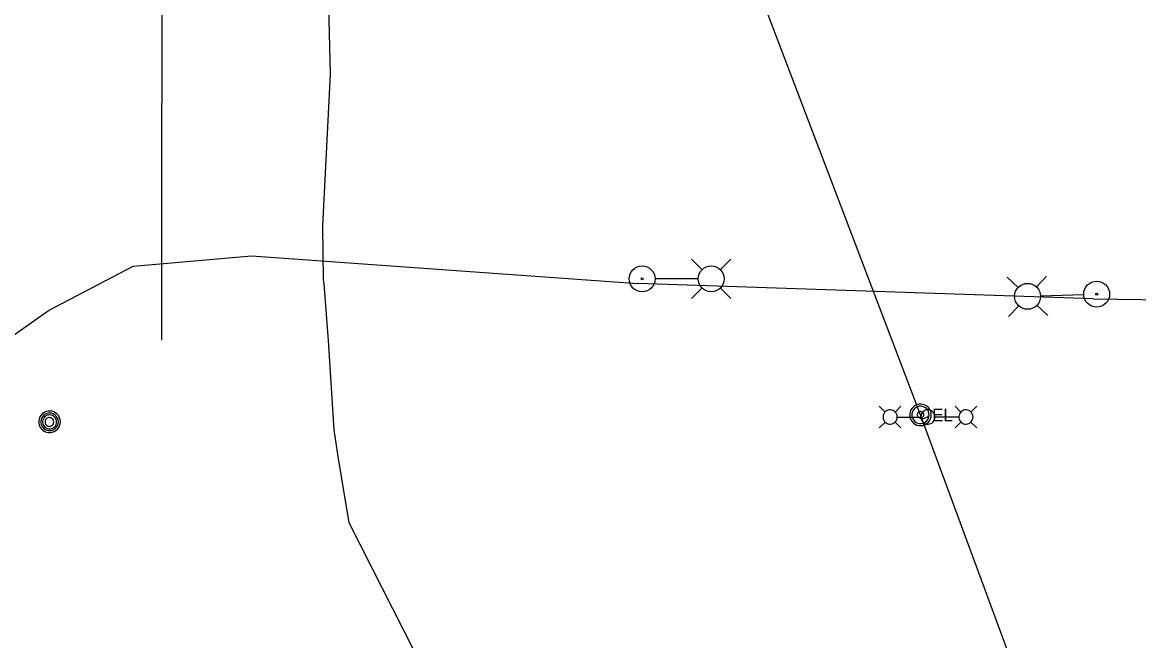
# Model space of a CAD drawing. Extents: x 600849 to 606371, y 330010 to 403088.
# Drawn here: x 603692.2 to 604033, y 349768.6 to 349957.3 of the extents above; entities that cross this region are included whole.
import ezdxf

# ---------------------------------------------------------------- set-up
doc = ezdxf.new("R2010")
doc.units = 0
for name, color, linetype in [('E_FTMS_Conduit', 7, 'Continuous'), ('E_LTG', 7, 'Continuous'), ('E_LTG_CID', 7, 'Continuous'), ('E_UTL_E', 7, 'Continuous'), ('E_UTL_E_UG', 7, 'Continuous'), ('E_UTL_MH', 7, 'Continuous')]:
    doc.layers.add(name, color=color, linetype=linetype)

msp = doc.modelspace()

# ---------------------------------------------------------------- linework, layer by layer
at = {"layer": 'E_FTMS_Conduit'}
msp.add_lwpolyline([(603812.11, 349765.12), (603792, 349804.62), (603788.71, 349824.88), (603787.48, 349832.96), (603785.73, 349860.22), (603784.36, 349877.48), (603784.22, 349878.82), (603783.95, 349895.18), (603786.27, 349941.54), (603785.08, 349991.44), (603785.32, 349997.29), (603785.55, 349998.61), (603785.58, 350012.74), (603786.4, 350038.23), (603784.49, 350062.71), (603784.49, 350062.71), (603776.64, 350128.57), (603776.07, 350130.97), (603746.49, 350204.79)], dxfattribs=at)
at = {"layer": 'E_LTG'}
for points in [[(603899.77, 349881.81), (603896.54, 349885.03)], [(603905.31, 349881.81), (603908.54, 349885.03)], [(603898.51, 349879.03), (603885.46, 349879.03)], [(603996.26, 349876.39), (603992.93, 349879.52)], [(604001.8, 349876.57), (604004.92, 349879.9)], [(603899.77, 349876.27), (603896.54, 349873.03)], [(603905.31, 349876.27), (603908.54, 349873.03)], [(604003.14, 349873.84), (604016.18, 349874.26)], [(603996.44, 349870.85), (603993.31, 349867.52)], [(604001.98, 349871.03), (604005.31, 349867.91)], [(603955.62, 349838.41), (603953.84, 349840.18)], [(603958.66, 349838.41), (603960.44, 349840.18)], [(603978.79, 349838.41), (603977.01, 349840.18)], [(603981.84, 349838.41), (603983.61, 349840.18)], [(603959.32, 349836.88), (603959.28, 349837.3), (603959.16, 349837.69), (603958.97, 349838.06), (603958.72, 349838.39), (603958.4, 349838.66), (603958.05, 349838.86), (603957.65, 349839), (603957.25, 349839.06), (603956.83, 349839.04), (603956.43, 349838.94), (603956.05, 349838.77), (603955.72, 349838.53), (603955.43, 349838.23), (603955.21, 349837.88), (603955.05, 349837.5), (603954.98, 349837.09), (603954.98, 349836.68), (603955.05, 349836.27), (603955.21, 349835.89), (603955.43, 349835.54), (603955.72, 349835.24), (603956.05, 349835), (603956.43, 349834.83), (603956.83, 349834.73), (603957.25, 349834.71), (603957.65, 349834.77), (603958.05, 349834.91), (603958.4, 349835.11), (603958.72, 349835.38), (603958.97, 349835.71), (603959.16, 349836.08), (603959.28, 349836.47), (603959.32, 349836.88)], [(603959.35, 349836.88), (603966.53, 349836.88)], [(603970.88, 349836.88), (603970.84, 349837.3), (603970.73, 349837.69), (603970.54, 349838.06), (603970.28, 349838.39), (603969.97, 349838.66), (603969.61, 349838.86), (603969.22, 349839), (603968.81, 349839.06), (603968.4, 349839.04), (603968, 349838.94), (603967.62, 349838.77), (603967.28, 349838.53), (603967, 349838.23), (603966.77, 349837.88), (603966.62, 349837.5), (603966.54, 349837.09), (603966.54, 349836.68), (603966.62, 349836.27), (603966.77, 349835.89), (603967, 349835.54), (603967.28, 349835.24), (603967.62, 349835), (603968, 349834.83), (603968.4, 349834.73), (603968.81, 349834.71), (603969.22, 349834.77), (603969.61, 349834.91), (603969.97, 349835.11), (603970.28, 349835.38), (603970.54, 349835.71), (603970.73, 349836.08), (603970.84, 349836.47), (603970.88, 349836.88)], [(603968.87, 349836.88), (603968.87, 349836.92), (603968.86, 349836.95), (603968.85, 349836.97), (603968.83, 349837), (603968.8, 349837.02), (603968.78, 349837.04), (603968.75, 349837.05), (603968.71, 349837.05), (603968.68, 349837.05), (603968.65, 349837.04), (603968.62, 349837.03), (603968.6, 349837.01), (603968.58, 349836.99), (603968.56, 349836.96), (603968.55, 349836.93), (603968.54, 349836.9), (603968.54, 349836.87), (603968.55, 349836.84), (603968.56, 349836.81), (603968.58, 349836.78), (603968.6, 349836.76), (603968.62, 349836.74), (603968.65, 349836.73), (603968.68, 349836.72), (603968.71, 349836.72), (603968.75, 349836.72), (603968.78, 349836.73), (603968.8, 349836.75), (603968.83, 349836.77), (603968.85, 349836.79), (603968.86, 349836.82), (603968.87, 349836.85), (603968.87, 349836.88)], [(603978.1, 349836.88), (603970.92, 349836.88)], [(603982.49, 349836.88), (603982.45, 349837.3), (603982.33, 349837.69), (603982.14, 349838.06), (603981.88, 349838.39), (603981.57, 349838.66), (603981.21, 349838.86), (603980.82, 349839), (603980.41, 349839.06), (603980, 349839.04), (603979.6, 349838.94), (603979.22, 349838.77), (603978.89, 349838.53), (603978.6, 349838.23), (603978.38, 349837.88), (603978.22, 349837.5), (603978.14, 349837.09), (603978.14, 349836.68), (603978.22, 349836.27), (603978.38, 349835.89), (603978.6, 349835.54), (603978.89, 349835.24), (603979.22, 349835), (603979.6, 349834.83), (603980, 349834.73), (603980.41, 349834.71), (603980.82, 349834.77), (603981.21, 349834.91), (603981.57, 349835.11), (603981.88, 349835.38), (603982.14, 349835.71), (603982.33, 349836.08), (603982.45, 349836.47), (603982.49, 349836.88)], [(603955.62, 349835.36), (603953.84, 349833.58)], [(603958.66, 349835.36), (603960.44, 349833.58)], [(603978.79, 349835.36), (603977.01, 349833.58)], [(603981.84, 349835.36), (603983.61, 349833.58)]]:
    msp.add_lwpolyline(points, dxfattribs=at)
for centre, radius in [((603881.44, 349879.03), 3.96), ((603902.53, 349879.03), 3.96), ((603881.44, 349879.03), 0.303), ((603999.12, 349873.71), 3.96), ((604020.21, 349874.39), 3.96), ((604020.21, 349874.39), 0.303)]:
    msp.add_circle(centre, radius, dxfattribs=at)
at = {"layer": 'E_LTG_CID'}
msp.add_line((604019.12, 349872.98), (603880.14, 349877.6), dxfattribs=at)
for points in [[(604318.05, 348339.7), (604287.36, 348606.91), (604242.16, 348872.6), (604188.57, 349120.13), (604125.01, 349362.84), (604050.82, 349602.08), (604014.23, 349708.06), (603966.43, 349837.54), (603869.82, 350091.09), (603838.85, 350172.22), (603784.41, 350315.72), (603699.29, 350539.43), (603613.87, 350764.2), (603510.34, 351036.54), (603442.84, 351213.06), (603357.76, 351436.96)], [(603734.88, 349860.3), (603734.9, 350005)], [(603684.89, 349858.56), (603700.23, 349869.4), (603726.04, 349882.89), (603762.25, 349886.08), (603880.14, 349877.6)], [(604019.12, 349872.98), (604077.69, 349872.18), (604084.82, 349875.2), (604098.53, 349881.6), (604112.99, 349880.79), (604131.65, 349877.2), (604163.95, 349868.28), (604165.42, 349867.48), (604178.36, 349856.66), (604187.57, 349846.44), (604204.48, 349830.86)]]:
    msp.add_lwpolyline(points, dxfattribs=at)
at = {"layer": 'E_UTL_E'}
for points in [[(603969.73, 349837.54), (603969.67, 349838.17), (603969.5, 349838.77), (603969.21, 349839.33), (603968.82, 349839.82), (603968.35, 349840.23), (603967.8, 349840.55), (603967.21, 349840.75), (603966.59, 349840.84), (603965.96, 349840.81), (603965.35, 349840.66), (603964.78, 349840.4), (603964.27, 349840.04), (603963.84, 349839.58), (603963.5, 349839.06), (603963.27, 349838.47), (603963.15, 349837.86), (603963.15, 349837.23), (603963.27, 349836.61), (603963.5, 349836.03), (603963.84, 349835.5), (603964.27, 349835.05), (603964.78, 349834.69), (603965.35, 349834.42), (603965.96, 349834.28), (603966.59, 349834.25), (603967.21, 349834.34), (603967.8, 349834.54), (603968.35, 349834.86), (603968.82, 349835.27), (603969.21, 349835.76), (603969.5, 349836.32), (603969.67, 349836.92), (603969.73, 349837.54)], [(603969.73, 349837.54), (603969.67, 349838.17), (603969.5, 349838.77), (603969.21, 349839.33), (603968.82, 349839.82), (603968.35, 349840.23), (603967.8, 349840.55), (603967.21, 349840.75), (603966.59, 349840.84), (603965.96, 349840.81), (603965.35, 349840.66), (603964.78, 349840.4), (603964.27, 349840.04), (603963.84, 349839.58), (603963.5, 349839.06), (603963.27, 349838.47), (603963.15, 349837.86), (603963.15, 349837.23), (603963.27, 349836.61), (603963.5, 349836.03), (603963.84, 349835.5), (603964.27, 349835.05), (603964.78, 349834.69), (603965.35, 349834.42), (603965.96, 349834.28), (603966.59, 349834.25), (603967.21, 349834.34), (603967.8, 349834.54), (603968.35, 349834.86), (603968.82, 349835.27), (603969.21, 349835.76), (603969.5, 349836.32), (603969.67, 349836.92), (603969.73, 349837.54)], [(603969.07, 349837.54), (603969.02, 349838.04), (603968.88, 349838.52), (603968.65, 349838.97), (603968.34, 349839.37), (603967.96, 349839.69), (603967.53, 349839.94), (603967.05, 349840.11), (603966.56, 349840.18), (603966.06, 349840.16), (603965.57, 349840.04), (603965.11, 349839.83), (603964.7, 349839.54), (603964.36, 349839.18), (603964.09, 349838.75), (603963.9, 349838.29), (603963.8, 349837.79), (603963.8, 349837.29), (603963.9, 349836.8), (603964.09, 349836.33), (603964.36, 349835.91), (603964.7, 349835.55), (603965.11, 349835.26), (603965.57, 349835.05), (603966.06, 349834.93), (603966.56, 349834.91), (603967.05, 349834.98), (603967.53, 349835.14), (603967.96, 349835.39), (603968.34, 349835.72), (603968.65, 349836.12), (603968.88, 349836.56), (603969.02, 349837.04), (603969.07, 349837.54)], [(603969.07, 349837.54), (603969.02, 349838.04), (603968.88, 349838.52), (603968.65, 349838.97), (603968.34, 349839.37), (603967.96, 349839.69), (603967.53, 349839.94), (603967.05, 349840.11), (603966.56, 349840.18), (603966.06, 349840.16), (603965.57, 349840.04), (603965.11, 349839.83), (603964.7, 349839.54), (603964.36, 349839.18), (603964.09, 349838.75), (603963.9, 349838.29), (603963.8, 349837.79), (603963.8, 349837.29), (603963.9, 349836.8), (603964.09, 349836.33), (603964.36, 349835.91), (603964.7, 349835.55), (603965.11, 349835.26), (603965.57, 349835.05), (603966.06, 349834.93), (603966.56, 349834.91), (603967.05, 349834.98), (603967.53, 349835.14), (603967.96, 349835.39), (603968.34, 349835.72), (603968.65, 349836.12), (603968.88, 349836.56), (603969.02, 349837.04), (603969.07, 349837.54)], [(603967.42, 349837.54), (603967.4, 349837.73), (603967.35, 349837.91), (603967.26, 349838.08), (603967.15, 349838.23), (603967.01, 349838.35), (603966.84, 349838.44), (603966.67, 349838.51), (603966.48, 349838.53), (603966.29, 349838.52), (603966.11, 349838.48), (603965.94, 349838.4), (603965.78, 349838.29), (603965.65, 349838.16), (603965.55, 349838), (603965.48, 349837.82), (603965.45, 349837.64), (603965.45, 349837.45), (603965.48, 349837.26), (603965.55, 349837.09), (603965.65, 349836.93), (603965.78, 349836.8), (603965.94, 349836.69), (603966.11, 349836.61), (603966.29, 349836.56), (603966.48, 349836.55), (603966.67, 349836.58), (603966.84, 349836.64), (603967.01, 349836.74), (603967.15, 349836.86), (603967.26, 349837.01), (603967.35, 349837.18), (603967.4, 349837.36), (603967.42, 349837.54)], [(603967.42, 349837.54), (603967.4, 349837.73), (603967.35, 349837.91), (603967.26, 349838.08), (603967.15, 349838.23), (603967.01, 349838.35), (603966.84, 349838.44), (603966.67, 349838.51), (603966.48, 349838.53), (603966.29, 349838.52), (603966.11, 349838.48), (603965.94, 349838.4), (603965.78, 349838.29), (603965.65, 349838.16), (603965.55, 349838), (603965.48, 349837.82), (603965.45, 349837.64), (603965.45, 349837.45), (603965.48, 349837.26), (603965.55, 349837.09), (603965.65, 349836.93), (603965.78, 349836.8), (603965.94, 349836.69), (603966.11, 349836.61), (603966.29, 349836.56), (603966.48, 349836.55), (603966.67, 349836.58), (603966.84, 349836.64), (603967.01, 349836.74), (603967.15, 349836.86), (603967.26, 349837.01), (603967.35, 349837.18), (603967.4, 349837.36), (603967.42, 349837.54)]]:
    msp.add_lwpolyline(points, dxfattribs=at)
at = {"layer": 'E_UTL_E_UG'}
msp.add_lwpolyline([(603968.71, 349836.88), (603966.92, 349836.22)], dxfattribs=at)
at = {"layer": 'E_UTL_MH'}
for points in [[(603703.86, 349835.42), (603703.8, 349836.05), (603703.62, 349836.65), (603703.34, 349837.21), (603702.95, 349837.7), (603702.47, 349838.11), (603701.93, 349838.42), (603701.34, 349838.63), (603700.72, 349838.72), (603700.09, 349838.69), (603699.48, 349838.54), (603698.91, 349838.28), (603698.4, 349837.92), (603697.97, 349837.46), (603697.63, 349836.93), (603697.39, 349836.35), (603697.28, 349835.74), (603697.28, 349835.11), (603697.39, 349834.49), (603697.63, 349833.91), (603697.97, 349833.38), (603698.4, 349832.93), (603698.91, 349832.56), (603699.48, 349832.3), (603700.09, 349832.16), (603700.72, 349832.13), (603701.34, 349832.22), (603701.93, 349832.42), (603702.47, 349832.73), (603702.95, 349833.15), (603703.34, 349833.64), (603703.62, 349834.2), (603703.8, 349834.8), (603703.86, 349835.42)], [(603703.24, 349835.42), (603703.2, 349835.92), (603703.05, 349836.41), (603702.82, 349836.87), (603702.51, 349837.27), (603702.12, 349837.6), (603701.68, 349837.85), (603701.2, 349838.02), (603700.7, 349838.09), (603700.19, 349838.07), (603699.69, 349837.95), (603699.23, 349837.74), (603698.82, 349837.44), (603698.46, 349837.07), (603698.19, 349836.64), (603698, 349836.17), (603697.9, 349835.67), (603697.9, 349835.16), (603698, 349834.66), (603698.19, 349834.19), (603698.46, 349833.76), (603698.82, 349833.4), (603699.23, 349833.1), (603699.69, 349832.89), (603700.19, 349832.77), (603700.7, 349832.74), (603701.2, 349832.82), (603701.68, 349832.98), (603702.12, 349833.24), (603702.51, 349833.57), (603702.82, 349833.97), (603703.05, 349834.42), (603703.2, 349834.91), (603703.24, 349835.42)], [(603702.68, 349835.39), (603702.64, 349835.79), (603702.53, 349836.18), (603702.34, 349836.54), (603702.09, 349836.86), (603701.79, 349837.12), (603701.44, 349837.33), (603701.05, 349837.46), (603700.65, 349837.52), (603700.25, 349837.5), (603699.86, 349837.4), (603699.49, 349837.23), (603699.16, 349837), (603698.88, 349836.71), (603698.66, 349836.37), (603698.51, 349835.99), (603698.43, 349835.59), (603698.43, 349835.19), (603698.51, 349834.79), (603698.66, 349834.41), (603698.88, 349834.07), (603699.16, 349833.78), (603699.49, 349833.55), (603699.86, 349833.38), (603700.25, 349833.28), (603700.65, 349833.26), (603701.05, 349833.32), (603701.44, 349833.45), (603701.79, 349833.66), (603702.09, 349833.92), (603702.34, 349834.24), (603702.53, 349834.6), (603702.64, 349834.99), (603702.68, 349835.39)], [(603701.83, 349835.37), (603701.8, 349835.63), (603701.73, 349835.87), (603701.61, 349836.09), (603701.46, 349836.29), (603701.27, 349836.46), (603701.05, 349836.59), (603700.81, 349836.67), (603700.56, 349836.7), (603700.3, 349836.69), (603700.06, 349836.63), (603699.83, 349836.53), (603699.62, 349836.38), (603699.45, 349836.2), (603699.31, 349835.98), (603699.22, 349835.75), (603699.17, 349835.5), (603699.17, 349835.25), (603699.22, 349835), (603699.31, 349834.76), (603699.45, 349834.55), (603699.62, 349834.37), (603699.83, 349834.22), (603700.06, 349834.12), (603700.3, 349834.06), (603700.56, 349834.04), (603700.81, 349834.08), (603701.05, 349834.16), (603701.27, 349834.29), (603701.46, 349834.45), (603701.61, 349834.65), (603701.73, 349834.88), (603701.8, 349835.12), (603701.83, 349835.37)]]:
    msp.add_lwpolyline(points, dxfattribs=at)

# ---------------------------------------------------------------- texts
at = {"layer": 'E_UTL_E'}
msp.add_text('EL', height=3.849, dxfattribs=at).set_placement((603970, 349835.6))
msp.add_text('EL', height=3.849, dxfattribs=at).set_placement((603970, 349835.6))

doc.saveas('drawing.dxf')
